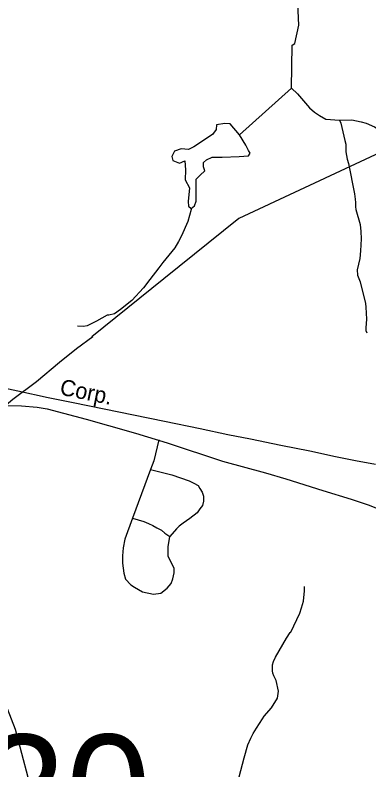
# Model space of a CAD drawing. Extents: x 1473865 to 1648260, y 639067 to 773536.
# Drawn here: x 1485126 to 1488420, y 728401 to 735432 of the extents above; entities that cross this region are included whole.
import ezdxf

# ---------------------------------------------------------------- set-up
doc = ezdxf.new("R2010")
doc.units = 0
for name, color, linetype in [('Exist Hydrographic Misc Water Feature', 7, 'Continuous'), ('Exist Railroad Mainline', 7, 'Continuous'), ('Exist Railroad Mainline Label', 7, 'Continuous'), ('Exist Road Non-System Type 51', 7, 'Continuous'), ('Exist Road Primary US Attributed', 7, 'Continuous'), ('Exist Road Secondary Structure Standard Bridge Number Label', 7, 'Continuous'), ('Exist Utilities Electrical Transmission Line', 7, 'Continuous')]:
    doc.layers.add(name, color=color, linetype=linetype)

msp = doc.modelspace()

# ---------------------------------------------------------------- linework, layer by layer
at = {"layer": 'Exist Hydrographic Misc Water Feature'}
for points in [[(1487216.1, 734315.8), (1487700, 734750.3), (1487707, 735150.6), (1487732, 735166.6), (1487768, 735339.7), (1487756, 735609.2), (1487694, 735860), (1487710.1, 736342.1), (1487572.1, 736561.5), (1487428, 736905.8), (1487454.1, 737906.5)], [(1487700, 734750.3), (1487755.8, 734699.1), (1487865.6, 734568.8), (1487913, 734528.5), (1487960.5, 734495.5), (1488020, 734462.4), (1488145.8, 734454.1)], [(1488145.8, 734454.1), (1488259.9, 734456.7), (1488347.8, 734439.3), (1488395.6, 734426), (1488473, 734390.9), (1488530.3, 734356.1), (1488644.9, 734270), (1488700.6, 734241), (1488716.5, 734236.6), (1488740.5, 734234.5), (1488772.4, 734235.4), (1488788.6, 734243.3), (1488844.6, 734246.3), (1489004.3, 734223.4), (1489072.1, 734210.5), (1489134, 734193.6), (1489277, 734135), (1489372.2, 734085.5), (1489419.6, 734056.6), (1489451.4, 734036.3), (1489502.7, 733997.5), (1489617.5, 733918.8), (1489867.9, 733826.8), (1490011.4, 733788.6)], [(1488145.8, 734454.1), (1488159.3, 734424.2), (1488196.8, 734263.5), (1488204, 734231.3), (1488206.9, 734159), (1488217.7, 734090.7), (1488230.9, 734048.6), (1488286.2, 733766), (1488293.4, 733717.4), (1488296.8, 733685.4), (1488296.2, 733645.2), (1488299.7, 733621.3), (1488337.4, 733481), (1488344.4, 733416.9), (1488347.1, 733348.7), (1488343.2, 733236.4), (1488336, 733164.3), (1488312.1, 733060.5), (1488313.3, 733008.9), (1488340.2, 732948.4), (1488388.8, 732743.9), (1488392.3, 732711.8), (1488398.4, 732599.3), (1488393.1, 732518.9), (1488392.6, 732495.2), (1488400.2, 732471.2)], [(1487216.1, 734315.8), (1487128.2, 734419.8), (1487079.8, 734423.7), (1487002.5, 734410.2), (1486998.6, 734367.6), (1486963.8, 734321.1), (1486789.6, 734204.9), (1486739.3, 734179.8), (1486673.6, 734187.5), (1486611.6, 734164.3), (1486584.6, 734115.9), (1486594.2, 734077.1), (1486658.1, 734053.9), (1486706.4, 734073.3), (1486712.3, 733991.9), (1486710.3, 733897.1), (1486749, 733823.5), (1486737.4, 733695.7), (1486739.3, 733653.1), (1486766.7, 733630.1)], [(1486766.7, 733630.1), (1486797.4, 733655), (1486812.9, 733699.6), (1486810.9, 733904.8), (1486847.7, 733939.7), (1486892.2, 733982.3), (1486880.6, 734017.1), (1486880.6, 734057.8), (1486907.7, 734082.9), (1486961.8, 734108.1), (1487052.8, 734108.1), (1487213.3, 734115.9), (1487298.5, 734121.7), (1487313.9, 734144.9), (1487298.5, 734170.1), (1487275.2, 734220.4), (1487216.1, 734315.8)], [(1486766.7, 733630.1), (1486765.1, 733621.1), (1486735.2, 733510.1), (1486676.8, 733376.7), (1486647.8, 733321.5), (1486612.8, 733265.5), (1486502.5, 733127.4), (1486463.6, 733078.2), (1486381.8, 732969.8), (1486320.4, 732890.7), (1486214.4, 732772.2), (1486106.9, 732688.2), (1486050.2, 732649.1), (1485997.9, 732637.9), (1485982, 732638.2), (1485884.9, 732580.2), (1485796.2, 732537.7), (1485764, 732530.2), (1485708, 732532.9)], [(1487727, 727035.6), (1487728.9, 727137.4), (1487664.4, 727317.3), (1487582.4, 727417.6), (1487169.4, 727560.4), (1486802.8, 727619.2), (1486444.9, 727655.9), (1485903, 727617.4), (1485636, 727580.1), (1485486, 727593), (1485362.9, 727720.3), (1485259.9, 728047.3), (1485247.9, 728329.8), (1485130.9, 728775.4), (1484962.9, 729202.2), (1484976.9, 729536.8), (1484944.9, 729619.5), (1484805.9, 729747), (1484219, 730064.2), (1483956.9, 730328.7), (1483758.9, 730457.4), (1483456, 730801.7)], [(1487212.8, 728337), (1487257.9, 728512), (1487292.2, 728633), (1487321.3, 728696.4), (1487344.1, 728738.2), (1487374.9, 728789.6), (1487428.5, 728876.5), (1487444.9, 728900.2), (1487514.4, 728978.8), (1487570, 729069.7), (1487579.1, 729133.5), (1487556.9, 729233.8), (1487533.7, 729278.2), (1487526.1, 729302.4), (1487522.6, 729324.4), (1487523.5, 729378.4), (1487532.1, 729410.2), (1487550.7, 729449.8), (1487651.9, 729627.8), (1487686.9, 729680.8), (1487693, 729683), (1487776.1, 729861.3), (1487793, 729908.9), (1487810.1, 729972.5), (1487819.9, 730068.3), (1487820.6, 730108.2)]]:
    msp.add_lwpolyline(points, dxfattribs=at)
at = {"layer": 'Exist Railroad Mainline'}
msp.add_lwpolyline([(1484915.2, 731980.2), (1485152.5, 731930.8), (1485433.4, 731870.7), (1485666.8, 731823.4), (1485955.9, 731763.3), (1486228.9, 731707.4), (1486518.1, 731649.1), (1486849.1, 731580.4), (1487106.3, 731526.6), (1487317.6, 731485.7), (1487598.7, 731425.6), (1487870, 731371.7), (1488109.1, 731319.8), (1488294.6, 731283.5), (1488482, 731249.3)], dxfattribs=at)
at = {"layer": 'Exist Road Non-System Type 51'}
msp.add_line((1486386.2, 731198.3), (1486220, 730747.2), dxfattribs=at)
for points in [[(1486464.2, 731475.4), (1486416.8, 731280.1), (1486386.2, 731198.3)], [(1486386.2, 731198.3), (1486586.6, 731149.7), (1486747.3, 731095), (1486789.8, 731070.8), (1486829.2, 731049.5), (1486847.4, 731022.2), (1486868.6, 730988.8), (1486880.7, 730949.4), (1486880.7, 730903.9), (1486871.6, 730864.4), (1486847.4, 730831.1), (1486820.1, 730794.6), (1486753.4, 730743.1), (1486689.7, 730697.6), (1486653.3, 730670.2), (1486629.1, 730646), (1486567.7, 730575.1)], [(1486220, 730747.2), (1486146.8, 730548.7), (1486131, 730469.6), (1486127.1, 730394.3), (1486127.1, 730327.1), (1486138.9, 730232.1), (1486154.8, 730176.6), (1486202.2, 730125.2), (1486237.8, 730101.4), (1486313, 730057.9), (1486415.8, 730038.1), (1486483, 730046), (1486542.4, 730093.5), (1486578, 730137.1), (1486593.8, 730180.6), (1486605.7, 730236), (1486605.7, 730279.6), (1486581.9, 730327.1), (1486550.3, 730390.4), (1486552.4, 730478.3), (1486567.7, 730575.1)], [(1486220, 730747.2), (1486323.8, 730714.2), (1486366.6, 730695.1), (1486409.5, 730676.1), (1486445.2, 730657), (1486488.1, 730633.2), (1486521.4, 730607), (1486567.7, 730575.1)]]:
    msp.add_lwpolyline(points, dxfattribs=at)
at = {"layer": 'Exist Road Primary US Attributed'}
msp.add_lwpolyline([(1484912.8, 731794.2), (1485184.3, 731790.6), (1485331.8, 731780.5), (1485424.7, 731764.3), (1485575.5, 731723), (1485788.5, 731667.2), (1485994.4, 731608.6), (1486246.9, 731537.9), (1486541, 731447.1), (1487055.9, 731278), (1487458, 731168.6), (1487645.5, 731110.9), (1487990.9, 731003.7), (1488255.5, 730922.8), (1488423.2, 730868.2), (1488585.4, 730800.2), (1488651.7, 730771), (1488815.1, 730690), (1488928.3, 730620.1)], dxfattribs=at)
at = {"layer": 'Exist Utilities Electrical Transmission Line'}
for points in [[(1507339.5, 742893.6), (1504695.2, 741670.1), (1502751.4, 740786.9), (1501014.6, 739983), (1497780.3, 738475.7), (1495465.9, 737397.8), (1492591.8, 736053.5), (1489894.7, 734792.7), (1487209.9, 733535.9), (1486512.3, 732975.7), (1485841, 732436.3)], [(1485851.2, 732436), (1485698.1, 732323.2), (1485538.7, 732197.2), (1485326.7, 732015.7), (1485104.9, 731852.3), (1484981.7, 731749.8), (1484854.7, 731643.3), (1484630.8, 731475.9), (1484429, 731312.3), (1484170.7, 731105.4), (1483888.3, 730882.8), (1483636, 730675.7), (1483379.8, 730472.6), (1483160, 730301.4), (1482905.8, 730100.4), (1482635.3, 729885.5), (1482407.2, 729698.2), (1482209.5, 729538.5), (1481435.6, 728957)]]:
    msp.add_lwpolyline(points, dxfattribs=at)

# ---------------------------------------------------------------- texts
at = {"layer": 'Exist Railroad Mainline Label'}
msp.add_text('Corp.', height=150, rotation=348.53354, dxfattribs=at).set_placement((1485534.5, 731898))
at = {"layer": 'Exist Road Secondary Structure Standard Bridge Number Label'}
msp.add_text('30', height=1066.27, dxfattribs=at).set_placement((1484804.7, 727663))

doc.saveas('drawing.dxf')
